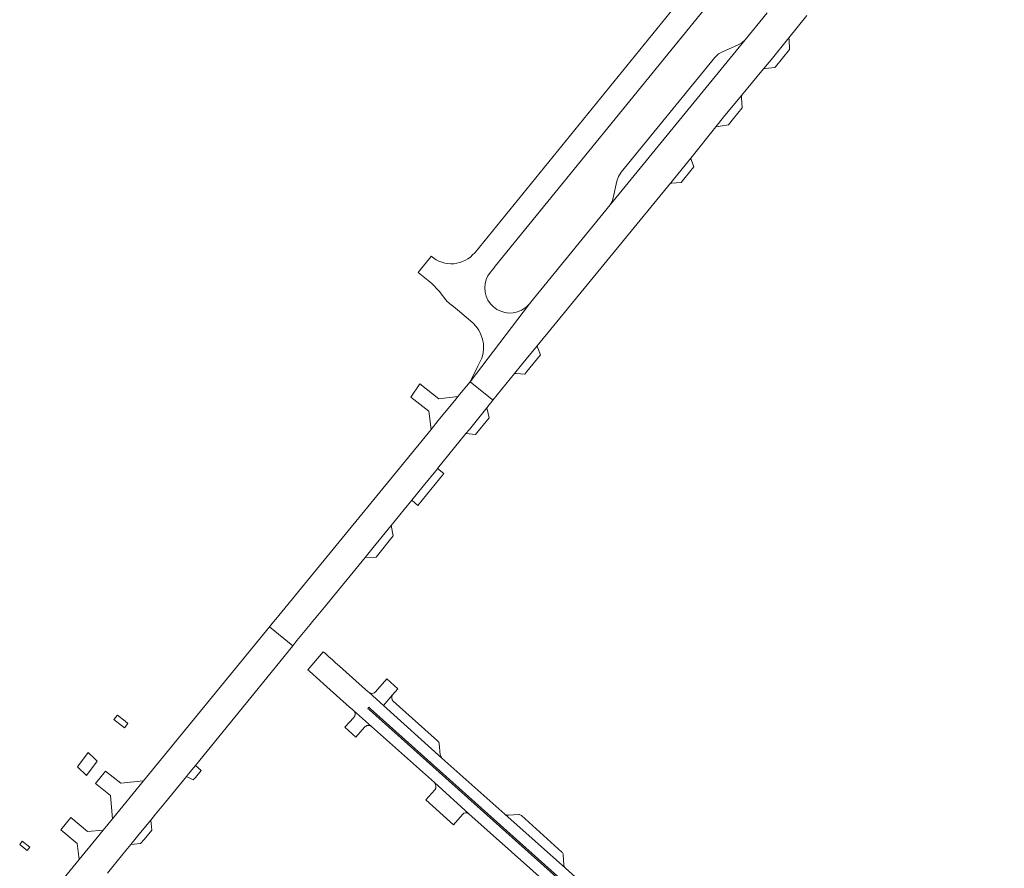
# Model space of a CAD drawing. Header units: metres. Extents: x 166325 to 190320, y 381923 to 404576.
# Tile 970 of 1056: x 182139 to 182338, y 384804 to 384975. Entities that reach past the tile are written whole.
import ezdxf

# ---------------------------------------------------------------- set-up
doc = ezdxf.new("R2010")
doc.units = ezdxf.units.M
for name, color, linetype, lineweight in [('B-WE-VH-VERHARDING_ASFALT-GV', 8, 'Continuous', 18), ('B-WE-VH-VERHARDING_BETONSTRAATSTEEN-GV', 8, 'Continuous', 18), ('B-WE-VH-VERHARDING_STRAATBAKSTEEN-GV', 8, 'Continuous', 18)]:
    doc.layers.add(name, color=color, linetype=linetype, lineweight=lineweight)

msp = doc.modelspace()

# ---------------------------------------------------------------- linework, layer by layer
at = {"layer": 'B-WE-VH-VERHARDING_ASFALT-GV', "flags": 128}
for points in [[(182290.401, 384976.618), (182285.958, 384971.186), (182258.634, 384937.783), (182243.073, 384918.759), (182242.274, 384917.783), (182230.262, 384902.025), (182234.735, 384898.398), (182234.895, 384898.268), (182239.282, 384903.674), (182240.685, 384905.425), (182243.842, 384909.277), (182270.791, 384942.158), (182271.141, 384942.585), (182274.911, 384947.267), (182280.016, 384953.606), (182281.58, 384955.549), (182285.176, 384959.896), (182289.651, 384965.305), (182291.172, 384967.143), (182294.784, 384971.584), (182298.435, 384976.071)], [(182156.902, 384802.626), (182157.979, 384803.947), (182160.638, 384807.21), (182161.598, 384808.387), (182163.275, 384810.445), (182165.666, 384813.362), (182166.617, 384814.523), (182168.647, 384817), (182172.866, 384822.147), (182173.305, 384822.683), (182174.71, 384824.41), (182188.241, 384841.043), (182191.166, 384844.638), (182194.402, 384848.615), (182189.703, 384852.465), (182164.205, 384821.308), (182157.889, 384813.589), (182156.007, 384811.29), (182154.552, 384809.512), (182151.181, 384805.393), (182146.018, 384799.085)], [(182156.902, 384802.626), (182157.979, 384803.947), (182160.638, 384807.21), (182161.598, 384808.387), (182163.275, 384810.445), (182165.666, 384813.362), (182166.617, 384814.523), (182168.647, 384817), (182172.866, 384822.147), (182173.305, 384822.683), (182174.71, 384824.41), (182188.241, 384841.043), (182191.166, 384844.638), (182194.402, 384848.615), (182189.703, 384852.465), (182164.205, 384821.308), (182157.889, 384813.589), (182156.007, 384811.29), (182154.552, 384809.512), (182151.181, 384805.393), (182146.018, 384799.085)]]:
    msp.add_lwpolyline(points, dxfattribs=at)
msp.add_lwpolyline([(182218.454, 384878.056), (182220.784, 384880.918), (182223.645, 384884.432), (182223.685, 384884.481), (182229.441, 384891.552), (182230.118, 384892.383), (182233.645, 384896.729), (182234.895, 384898.268), (182234.735, 384898.398), (182230.262, 384902.025), (182227.786, 384899), (182227.437, 384898.573), (182223.842, 384894.18), (182222.369, 384892.38), (182190.962, 384854.004), (182190.525, 384853.47), (182189.703, 384852.465), (182194.402, 384848.615), (182195.245, 384849.652), (182197.882, 384852.893), (182198.672, 384853.856), (182198.763, 384853.967), (182200.783, 384856.432), (182209.01, 384866.469), (182210.687, 384868.515), (182214.304, 384872.958), (182216.902, 384876.15)], close=True, dxfattribs=at)
at = {"layer": 'B-WE-VH-VERHARDING_BETONSTRAATSTEEN-GV', "flags": 128}
for points in [[(182335.191, 385056.064), (182334.071, 385054.686), (182283.008, 384991.853), (182231.274, 384928.195)], [(182234.389, 384924.209), (182234.394, 384924.215), (182235.054, 384925.025), (182235.371, 384925.414), (182285.412, 384986.897), (182336.512, 385049.679), (182338.366, 385051.957)], [(182222.097, 384926.998), (182222.07, 384926.964), (182222.04, 384926.927), (182220.258, 384924.691), (182219.788, 384924.102), (182222.463, 384921.955), (182224.03, 384920.322), (182225.577, 384918.302), (182226.528, 384917.506), (182226.546, 384917.491), (182228.095, 384916.194)], [(182222.419, 384927.402), (182222.097, 384926.998)], [(182231.274, 384928.195), (182231.207, 384928.113)], [(182232.653, 384906.818), (182231.817, 384905.142), (182230.262, 384902.025), (182242.274, 384917.783)], [(182242.274, 384917.783), (182241.538, 384917.054), (182240.669, 384916.488)], [(182228.095, 384916.194), (182230.795, 384913.935)], [(182257.023, 384796.968), (182249.544, 384803.608), (182237.33, 384814.548), (182224.586, 384825.875), (182212.754, 384836.512), (182209.839, 384839.142), (182209.663, 384839.301), (182209.124, 384839.775), (182204.498, 384843.884), (182203.815, 384844.498), (182203.062, 384845.165), (182202.401, 384845.763), (182201.638, 384846.432), (182200.989, 384847.019), (182200.532, 384847.403), (182198.651, 384845.133), (182197.473, 384843.711), (182197.749, 384843.445), (182198.423, 384842.872), (182199.198, 384842.19), (182199.854, 384841.592), (182200.603, 384840.913), (182201.284, 384840.316), (182205.903, 384836.204), (182206.445, 384835.699), (182206.7, 384835.514), (182210.29, 384832.292), (182223.06, 384820.919), (182230.035, 384814.637), (182251.614, 384795.402)], [(182215.659, 384839.91), (182213.397, 384841.923), (182211.123, 384839.284)], [(182209.839, 384839.142), (182212.754, 384836.512), (182214.581, 384838.691), (182215.659, 384839.91)], [(182214.581, 384838.691), (182212.754, 384836.512)], [(182223.704, 384829.379), (182214.739, 384837.377)], [(182210.29, 384832.292), (182206.7, 384835.514)], [(182212.754, 384836.512), (182224.586, 384825.875)], [(182206.721, 384834.102), (182204.93, 384832.172), (182207.159, 384830.15), (182208.937, 384832.119)], [(182224.226, 384826.573), (182224.02, 384828.819)], [(182230.035, 384814.637), (182223.06, 384820.919)], [(182223.122, 384819.477), (182221.3, 384817.443), (182226.92, 384812.413), (182228.723, 384814.476)], [(182237.33, 384814.548), (182249.544, 384803.608)], [(182240.039, 384814.449), (182238.049, 384814.335)], [(182248.864, 384806.882), (182240.649, 384814.25)], [(182249.25, 384804.324), (182249.135, 384806.336)]]:
    msp.add_lwpolyline(points, dxfattribs=at)
at = {"layer": 'B-WE-VH-VERHARDING_BETONSTRAATSTEEN-GV'}
for points in [[(182231.207, 384928.113, -0.4222782), (182222.419, 384927.402)], [(182240.669, 384916.488, -0.8135893), (182234.389, 384924.209)], [(182230.795, 384913.935, -0.2975995), (182232.653, 384906.818)], [(182211.123, 384839.284, -0.3781885), (182209.839, 384839.142)], [(182214.739, 384837.377, -0.384054), (182214.581, 384838.691)], [(182206.7, 384835.514, -0.4270874), (182206.721, 384834.102)], [(182208.937, 384832.119, -0.4209451), (182210.29, 384832.292)], [(182224.02, 384828.819, 0.2145041), (182223.704, 384829.379)], [(182224.586, 384825.875, -0.1424201), (182224.226, 384826.573)], [(182223.06, 384820.919, -0.3814856), (182223.122, 384819.477)], [(182228.723, 384814.476, -0.4089427), (182230.035, 384814.637)], [(182238.049, 384814.335, -0.2111633), (182237.33, 384814.548)], [(182240.649, 384814.25, 0.2055843), (182240.039, 384814.449)], [(182249.135, 384806.336, 0.2524019), (182248.864, 384806.882)], [(182249.544, 384803.608, -0.204918), (182249.25, 384804.324)]]:
    msp.add_lwpolyline(points, format="xyb", dxfattribs=at)
at = {"layer": 'B-WE-VH-VERHARDING_BETONSTRAATSTEEN-GV', "flags": 128}
for points in [[(182227.786, 384899), (182223.971, 384898.537), (182220.082, 384901.616), (182218.299, 384898.875), (182221.906, 384896.038), (182222.369, 384892.38), (182223.842, 384894.18), (182227.437, 384898.573)], [(182218.454, 384878.056), (182219.717, 384876.985), (182224.967, 384883.438), (182223.685, 384884.481), (182223.645, 384884.432), (182220.784, 384880.918)], [(182209.933, 384835.632), (182209.572, 384835.949), (182209.773, 384836.167), (182210.151, 384835.833), (182247.945, 384802.034), (182248.298, 384801.723), (182248.114, 384801.491), (182247.756, 384801.812)], [(182160.334, 384831.986), (182161.032, 384832.871), (182160.47, 384833.341), (182158.904, 384834.598), (182158.213, 384833.712), (182159.768, 384832.478)], [(182160.334, 384831.986), (182161.032, 384832.871), (182160.47, 384833.341), (182158.904, 384834.598), (182158.213, 384833.712), (182159.768, 384832.478)], [(182153.018, 384827.044), (182150.815, 384824.094), (182152.638, 384822.361), (182154.831, 384825.292), (182154.285, 384825.822)], [(182153.018, 384827.044), (182150.815, 384824.094), (182152.638, 384822.361), (182154.831, 384825.292), (182154.285, 384825.822)], [(182154.506, 384820.716), (182157.488, 384818.322), (182157.889, 384813.589), (182164.205, 384821.308), (182159.591, 384820.822), (182156.522, 384823.267)], [(182154.506, 384820.716), (182157.488, 384818.322), (182157.889, 384813.589), (182164.205, 384821.308), (182159.591, 384820.822), (182156.522, 384823.267)], [(182175.846, 384823.396), (182174.71, 384824.41), (182173.305, 384822.683), (182172.866, 384822.147), (182174.258, 384821.475), (182174.68, 384821.986)], [(182175.846, 384823.396), (182174.71, 384824.41), (182173.305, 384822.683), (182172.866, 384822.147), (182174.258, 384821.475), (182174.68, 384821.986)], [(182149.477, 384813.882), (182147.431, 384811.402), (182150.772, 384808.581), (182151.181, 384805.393), (182154.552, 384809.512), (182156.007, 384811.29), (182152.866, 384811.049)], [(182149.477, 384813.882), (182147.431, 384811.402), (182150.772, 384808.581), (182151.181, 384805.393), (182154.552, 384809.512), (182156.007, 384811.29), (182152.866, 384811.049)], [(182165.868, 384811.327), (182165.666, 384813.362), (182163.275, 384810.445), (182161.598, 384808.387), (182163.602, 384808.587), (182164.308, 384809.44)], [(182165.868, 384811.327), (182165.666, 384813.362), (182163.275, 384810.445), (182161.598, 384808.387), (182163.602, 384808.587), (182164.308, 384809.44)], [(182139.655, 384809.115), (182139.136, 384808.418), (182140.398, 384807.427), (182140.649, 384807.2), (182141.172, 384807.878)], [(182139.655, 384809.115), (182139.136, 384808.418), (182140.398, 384807.427), (182140.649, 384807.2), (182141.172, 384807.878)]]:
    msp.add_lwpolyline(points, close=True, dxfattribs=at)
at = {"layer": 'B-WE-VH-VERHARDING_STRAATBAKSTEEN-GV', "flags": 128}
for points in [[(182258.634, 384937.783), (182285.958, 384971.186), (182285.224, 384970.542), (182284.353, 384970.103), (182281.475, 384968.849), (182280.547, 384968.339), (182279.784, 384967.606), (182260.853, 384944.391), (182260.294, 384943.545), (182259.974, 384942.583), (182259.253, 384939.222), (182259.022, 384938.469)], [(182291.95, 384965.572), (182292.069, 384965.718), (182294.928, 384969.218), (182294.809, 384971.178), (182294.784, 384971.584), (182291.172, 384967.143), (182289.651, 384965.305), (182290.041, 384965.35)], [(182285.332, 384957.429), (182285.205, 384959.441), (182285.176, 384959.896), (182281.58, 384955.549), (182280.016, 384953.606), (182280.493, 384953.681), (182282.537, 384954.001), (182283.585, 384955.279)], [(182272.976, 384942.337), (182273.762, 384943.3), (182275.577, 384945.513), (182275.017, 384946.987), (182274.911, 384947.267), (182271.141, 384942.585), (182270.791, 384942.158), (182271.086, 384942.182)], [(182244.527, 384907.47), (182243.944, 384909.008), (182243.842, 384909.277), (182240.685, 384905.425), (182239.282, 384903.674), (182239.564, 384903.655), (182241.319, 384903.538), (182241.752, 384904.068)], [(182234.159, 384894.737), (182233.706, 384896.494), (182233.645, 384896.729), (182230.118, 384892.383), (182229.441, 384891.552), (182231.396, 384891.341)], [(182214.718, 384870.84), (182214.304, 384872.958), (182210.687, 384868.515), (182209.01, 384866.469), (182211.236, 384866.561)]]:
    msp.add_lwpolyline(points, close=True, dxfattribs=at)

doc.saveas('drawing.dxf')
